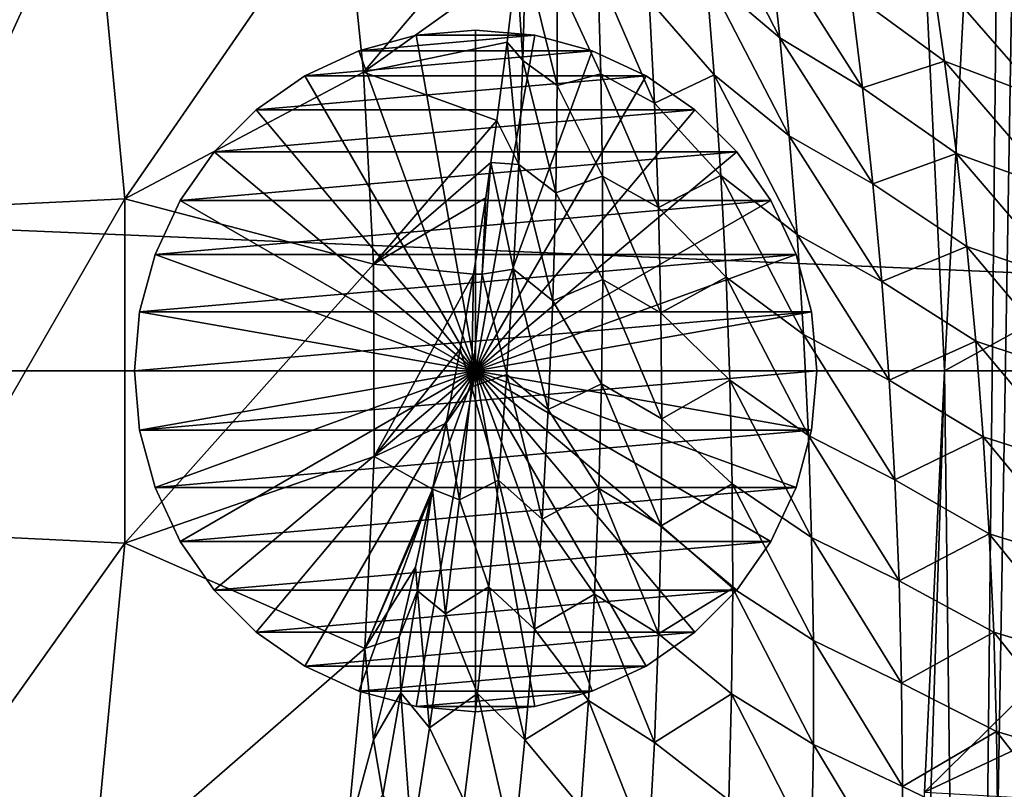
# Model space of a CAD drawing. Header units: metres. Extents: x -82 to 82, y -313 to 40.
# Tile 342 of 405: x 20.58 to 26.35, y -2.45 to 2.06. Entities that reach past the tile are written whole.
import ezdxf

# ---------------------------------------------------------------- set-up
doc = ezdxf.new("R2010")
doc.units = ezdxf.units.M
doc.layers.add('solid_505278_SW0001_CCC', color=7, linetype='CONTINUOUS')

msp = doc.modelspace()

# ---------------------------------------------------------------- linework, layer by layer
at = {"layer": 'solid_505278_SW0001_CCC'}
for points in [[(24.394852, 11.828752, 22.155525), (24.395313, 11.838113, 22.609262), (46.085339, -6.391057, 41.571404)], [(24.395313, 11.838113, 22.609262), (24.414707, 11.819185, 23.116474), (46.085339, -6.391057, 41.571404)], [(24.410315, 11.79554, 21.744139), (24.394852, 11.828752, 22.155525), (46.085339, -6.391057, 41.571404)], [(24.410315, 11.79554, 21.744139), (46.085339, -6.391057, 41.571404), (46.701576, -7.144948, 40.205154)], [(24.439697, 11.741335, 21.366631), (24.410315, 11.79554, 21.744139), (46.701576, -7.144948, 40.205154)], [(24.414707, 11.819185, 23.116474), (24.457344, 11.765347, 23.691967), (46.085339, -6.391057, 41.571404)], [(24.481678, 11.667856, 21.016287), (24.439697, 11.741335, 21.366631), (46.701576, -7.144948, 40.205154)], [(24.457344, 11.765347, 23.691967), (45.347614, -5.772033, 42.946751), (46.085339, -6.391057, 41.571404)], [(24.457344, 11.765347, 23.691967), (24.52927, 11.666902, 24.35533), (45.347614, -5.772033, 42.946751)], [(24.535494, 11.575875, 20.687429), (24.481678, 11.667856, 21.016287), (46.701576, -7.144948, 40.205154)], [(24.52927, 11.666902, 24.35533), (24.578323, 11.597232, 24.726034), (45.347614, -5.772033, 42.946751)], [(24.60091, 11.465295, 20.375366), (24.535494, 11.575875, 20.687429), (46.701576, -7.144948, 40.205154)], [(24.578323, 11.597232, 24.726034), (24.637506, 11.511533, 25.12558), (45.347614, -5.772033, 42.946751)], [(24.637506, 11.511533, 25.12558), (24.707153, 11.408542, 25.554943), (45.347614, -5.772033, 42.946751)], [(24.67816, 11.335218, 20.0762), (24.60091, 11.465295, 20.375366), (46.701576, -7.144948, 40.205154)], [(24.707153, 11.408542, 25.554943), (24.788658, 11.285902, 26.016899), (45.347614, -5.772033, 42.946751)], [(24.767889, 11.183995, 19.78668), (24.67816, 11.335218, 20.0762), (46.701576, -7.144948, 40.205154)], [(24.788658, 11.285902, 26.016899), (44.498169, -5.296072, 44.312996), (45.347614, -5.772033, 42.946751)], [(24.788658, 11.285902, 26.016899), (24.882256, 11.142185, 26.5126), (44.498169, -5.296072, 44.312996)], [(24.767889, 11.183995, 19.78668), (46.701576, -7.144948, 40.205154), (47.189945, -8.025766, 38.862278)], [(24.871145, 11.009154, 19.503977), (24.767889, 11.183995, 19.78668), (47.189945, -8.025766, 38.862278)], [(24.882256, 11.142185, 26.5126), (24.988798, 10.975226, 27.044302), (44.498169, -5.296072, 44.312996)], [(24.989439, 10.807234, 19.225573), (24.871145, 11.009154, 19.503977), (47.189945, -8.025766, 38.862278)], [(24.988798, 10.975226, 27.044302), (25.108957, 10.782746, 27.61462), (44.498169, -5.296072, 44.312996)], [(25.124756, 10.573668, 18.949318), (24.989439, 10.807234, 19.225573), (47.189945, -8.025766, 38.862278)], [(25.108957, 10.782746, 27.61462), (25.242779, 10.562989, 28.224642), (44.498169, -5.296072, 44.312996)], [(25.279581, 10.30255, 18.673386), (25.124756, 10.573668, 18.949318), (47.189945, -8.025766, 38.862278)], [(25.242779, 10.562989, 28.224642), (25.391151, 10.312742, 28.87858), (44.498169, -5.296072, 44.312996)], [(25.279581, 10.30255, 18.673386), (47.189945, -8.025766, 38.862278), (47.544315, -9.022715, 37.559395)], [(25.456774, 9.98657, 18.396349), (25.279581, 10.30255, 18.673386), (47.544315, -9.022715, 37.559395)], [(25.391151, 10.312742, 28.87858), (43.545929, -4.968073, 45.655872), (44.498169, -5.296072, 44.312996)], [(25.391151, 10.312742, 28.87858), (25.553905, 10.029705, 29.578196), (43.545929, -4.968073, 45.655872)], [(25.553905, 10.029705, 29.578196), (25.670599, 9.821074, 30.071865), (43.545929, -4.968073, 45.655872)], [(25.659595, 9.616619, 18.117189), (25.456774, 9.98657, 18.396349), (47.544315, -9.022715, 37.559395)], [(25.670599, 9.821074, 30.071865), (25.793667, 9.595549, 30.587959), (43.545929, -4.968073, 45.655872)], [(25.891617, 9.181572, 17.835571), (25.659595, 9.616619, 18.117189), (47.544315, -9.022715, 37.559395)], [(25.793667, 9.595549, 30.587959), (25.923344, 9.351282, 31.129276), (43.545929, -4.968073, 45.655872)], [(25.923344, 9.351282, 31.129276), (26.059132, 9.088165, 31.694067), (43.545929, -4.968073, 45.655872)], [(26.15575, 8.669367, 17.552582), (25.891617, 9.181572, 17.835571), (47.544315, -9.022715, 37.559395)], [(26.059132, 9.088165, 31.694067), (42.50259, -4.792206, 46.958755), (43.545929, -4.968073, 45.655872)], [(26.059132, 9.088165, 31.694067), (26.201523, 8.802954, 32.287937), (42.50259, -4.792206, 46.958755)], [(26.201523, 8.802954, 32.287937), (26.351597, 8.491707, 32.916363), (42.50259, -4.792206, 46.958755)], [(26.15575, 8.669367, 17.552582), (47.544315, -9.022715, 37.559395), (47.760555, -10.123828, 36.312004)], [(26.300962, 8.379543, 17.411055), (26.15575, 8.669367, 17.552582), (47.760555, -10.123828, 36.312004)], [(26.454424, 8.065916, 17.269989), (26.300962, 8.379543, 17.411055), (47.760555, -10.123828, 36.312004)], [(25.882271, 2.471432, 15), (26.348351, 6.695788, 15), (26, 0, 15)], [(26, 0, 15), (26.348351, 6.695788, 15), (26.152407, -12.157122, 15)], [(26.348351, 6.695788, 15), (26.464577, 6.434959, 15), (26.152407, -12.157122, 15)], [(26.464577, 6.434959, 15), (26.675501, -11.419466, 15), (26.152407, -12.157122, 15)], [(-39.855892, 3.392345, -279.5), (40, 0, -279.5), (-40, 0, -279.5)], [(-39.855892, 3.392345, -279.5), (39.855892, 3.392345, -279.5), (40, 0, -279.5)], [(19.879417, 2.858229, 69.836754), (20.061092, 0.955628, 69.836754), (21.001534, 3.019565, 61.983105)], [(20.061092, 0.955628, 69.836754), (21.193464, 1.009569, 61.983105), (21.001534, 3.019565, 61.983105)], [(21.001534, 3.019565, 61.983105), (21.193464, 1.009569, 61.983105), (22.47714, 2.87431, 54.188477)], [(24.546539, 2.902816, 45.554241), (25.03458, 1.953824, 45.761528), (24.972376, 2.52129, 45.225109)], [(24.546539, 2.902816, 45.554241), (24.601818, 2.323139, 46.082756), (25.03458, 1.953824, 45.761528)], [(21.193464, 1.009569, 61.983105), (22.592321, 1.752294, 54.188477), (22.47714, 2.87431, 54.188477)], [(23.536268, 2.865734, 48.694134), (22.47714, 2.87431, 54.188477), (22.592321, 1.752294, 54.188477)], [(23.489443, 2.395382, 49.249172), (23.536268, 2.865734, 48.694134), (22.592321, 1.752294, 54.188477)], [(25.882271, 2.471432, -257.5), (28.362389, 1.303031, -257.5), (28.272367, 2.606963, -257.5)], [(24.972376, 2.52129, 45.225109), (25.519169, 1.662174, 45.443741), (25.45092, 2.220478, 44.894173)], [(24.972376, 2.52129, 45.225109), (25.03458, 1.953824, 45.761528), (25.519169, 1.662174, 45.443741)], [(23.543043, 2.428062, 48.950661), (23.489443, 2.395382, 49.249172), (23.527714, 1.821554, 49.395229)], [(23.543043, 2.428062, 48.950661), (23.527714, 1.821554, 49.395229), (23.728075, 1.674225, 48.761421)], [(23.543043, 2.428062, 48.950661), (23.728075, 1.674225, 48.761421), (23.727764, 2.299094, 48.286346)], [(25.882271, 2.471432, -257.5), (26, 0, -257.5), (28.362389, 1.303031, -257.5)], [(26, 0, 15), (26, 0, -257.5), (25.882271, 2.471432, -257.5)], [(25.882271, 2.471432, 15), (26, 0, 15), (25.882271, 2.471432, -257.5)], [(23.435762, 1.930188, 49.780655), (23.489443, 2.395382, 49.249172), (22.592321, 1.752294, 54.188477)], [(23.527714, 1.821554, 49.395229), (23.489443, 2.395382, 49.249172), (23.435762, 1.930188, 49.780655)], [(23.727764, 2.299094, 48.286346), (23.984184, 1.743917, 47.981018), (23.966549, 2.341036, 47.50362)], [(23.966549, 2.341036, 47.50362), (24.299492, 1.571377, 47.416149), (24.267738, 2.17818, 46.910267)], [(23.966549, 2.341036, 47.50362), (23.984184, 1.743917, 47.981018), (24.299492, 1.571377, 47.416149)], [(24.267738, 2.17818, 46.910267), (24.64929, 1.737728, 46.601349), (24.601818, 2.323139, 46.082756)], [(24.601818, 2.323139, 46.082756), (25.088879, 1.380146, 46.288284), (25.03458, 1.953824, 45.761528)], [(24.601818, 2.323139, 46.082756), (24.64929, 1.737728, 46.601349), (25.088879, 1.380146, 46.288284)], [(25.45092, 2.220478, 44.894173), (25.999855, 1.817004, 44.756111), (25.923256, 2.349947, 44.197357)], [(25.923256, 2.349947, 44.197357), (26.57329, 1.600973, 44.524826), (26.494602, 2.124705, 43.951496)], [(25.923256, 2.349947, 44.197357), (25.999855, 1.817004, 44.756111), (26.57329, 1.600973, 44.524826)], [(23.727764, 2.299094, 48.286346), (23.728075, 1.674225, 48.761421), (23.984184, 1.743917, 47.981018)], [(25.45092, 2.220478, 44.894173), (25.519169, 1.662174, 45.443741), (25.999855, 1.817004, 44.756111)], [(24.267738, 2.17818, 46.910267), (24.299492, 1.571377, 47.416149), (24.64929, 1.737728, 46.601349)], [(22.565952, 1.879383, 18), (22.902681, 1.969612, 18), (23.25, 0, 19.063419)], [(22.565964, 1.879385, 15), (22.902681, 1.969612, 18), (22.565952, 1.879383, 18)], [(22.565964, 1.879385, 15), (22.902719, 1.969617, 15), (22.902681, 1.969612, 18)], [(22.565964, 1.879385, 15), (23.934036, 1.879385, 15), (23.597281, 1.969617, 15)], [(22.565964, 1.879385, 15), (23.597281, 1.969617, 15), (22.902719, 1.969617, 15)], [(22.902681, 1.969612, 18), (23.25, 2, 18), (23.25, 0, 19.063419)], [(23.25, 2, 15), (23.25, 2, 18), (22.902681, 1.969612, 18)], [(22.902719, 1.969617, 15), (23.25, 2, 15), (22.902681, 1.969612, 18)], [(22.902719, 1.969617, 15), (23.597281, 1.969617, 15), (23.25, 2, 15)], [(23.25, 2, 18), (23.597319, 1.969612, 18), (23.25, 0, 19.063419)], [(23.597281, 1.969617, 15), (23.597319, 1.969612, 18), (23.25, 2, 18)], [(23.25, 2, 15), (23.597281, 1.969617, 15), (23.25, 2, 18)], [(23.597319, 1.969612, 18), (23.934048, 1.879383, 18), (23.25, 0, 19.063419)], [(23.597281, 1.969617, 15), (23.934036, 1.879385, 15), (23.597319, 1.969612, 18)], [(23.934036, 1.879385, 15), (23.934048, 1.879383, 18), (23.597319, 1.969612, 18)], [(23.375629, 1.470235, 50.288662), (23.435762, 1.930188, 49.780655), (22.592321, 1.752294, 54.188477)], [(23.504602, 1.211183, 49.828232), (23.435762, 1.930188, 49.780655), (23.375629, 1.470235, 50.288662)], [(23.527714, 1.821554, 49.395229), (23.435762, 1.930188, 49.780655), (23.504602, 1.211183, 49.828232)], [(25.03458, 1.953824, 45.761528), (25.579351, 1.097053, 45.983856), (25.519169, 1.662174, 45.443741)], [(25.03458, 1.953824, 45.761528), (25.088879, 1.380146, 46.288284), (25.579351, 1.097053, 45.983856)], [(22.24999, 1.732044, 15), (22.565964, 1.879385, 15), (22.250015, 1.73206, 18)], [(22.24999, 1.732044, 15), (24.25001, 1.732044, 15), (23.934036, 1.879385, 15)], [(22.24999, 1.732044, 15), (23.934036, 1.879385, 15), (22.565964, 1.879385, 15)], [(22.565964, 1.879385, 15), (22.565952, 1.879383, 18), (22.250015, 1.73206, 18)], [(22.250015, 1.73206, 18), (22.565952, 1.879383, 18), (23.25, 0, 19.063419)], [(23.934048, 1.879383, 18), (24.249985, 1.73206, 18), (23.25, 0, 19.063419)], [(23.934036, 1.879385, 15), (24.25001, 1.732044, 15), (23.934048, 1.879383, 18)], [(24.25001, 1.732044, 15), (24.249985, 1.73206, 18), (23.934048, 1.879383, 18)], [(23.527714, 1.821554, 49.395229), (23.504602, 1.211183, 49.828232), (23.719887, 1.044838, 49.224152)], [(23.527714, 1.821554, 49.395229), (23.719887, 1.044838, 49.224152), (23.728075, 1.674225, 48.761421)], [(25.519169, 1.662174, 45.443741), (26.068773, 1.27695, 45.306446), (25.999855, 1.817004, 44.756111)], [(25.999855, 1.817004, 44.756111), (26.644163, 1.069471, 45.089981), (26.57329, 1.600973, 44.524826)], [(25.999855, 1.817004, 44.756111), (26.068773, 1.27695, 45.306446), (26.644163, 1.069471, 45.089981)], [(21.193464, 1.009569, 61.983105), (22.651527, 0.625928, 54.188477), (22.592321, 1.752294, 54.188477)], [(21.964415, 1.532081, 15), (22.24999, 1.732044, 15), (21.964437, 1.532099, 18)], [(21.964415, 1.532081, 15), (24.535585, 1.532081, 15), (24.25001, 1.732044, 15)], [(21.964415, 1.532081, 15), (24.25001, 1.732044, 15), (22.24999, 1.732044, 15)], [(21.964437, 1.532099, 18), (22.250015, 1.73206, 18), (23.25, 0, 19.063419)], [(22.24999, 1.732044, 15), (22.250015, 1.73206, 18), (21.964437, 1.532099, 18)], [(23.375629, 1.470235, 50.288662), (22.592321, 1.752294, 54.188477), (22.651527, 0.625928, 54.188477)], [(24.249985, 1.73206, 18), (24.535563, 1.532099, 18), (23.25, 0, 19.063419)], [(23.728075, 1.674225, 48.761421), (23.993893, 1.142145, 48.447269), (23.984184, 1.743917, 47.981018)], [(23.984184, 1.743917, 47.981018), (24.322739, 0.959162, 47.910469), (24.299492, 1.571377, 47.416149)], [(23.984184, 1.743917, 47.981018), (23.993893, 1.142145, 48.447269), (24.322739, 0.959162, 47.910469)], [(24.25001, 1.732044, 15), (24.535563, 1.532099, 18), (24.249985, 1.73206, 18)], [(24.25001, 1.732044, 15), (24.535585, 1.532081, 15), (24.535563, 1.532099, 18)], [(24.299492, 1.571377, 47.416149), (24.688614, 1.146554, 47.109409), (24.64929, 1.737728, 46.601349)], [(24.64929, 1.737728, 46.601349), (25.134947, 0.800214, 46.80476), (25.088879, 1.380146, 46.288284)], [(24.64929, 1.737728, 46.601349), (24.688614, 1.146554, 47.109409), (25.134947, 0.800214, 46.80476)], [(23.728075, 1.674225, 48.761421), (23.719887, 1.044838, 49.224152), (23.993893, 1.142145, 48.447269)], [(25.519169, 1.662174, 45.443741), (25.579351, 1.097053, 45.983856), (26.068773, 1.27695, 45.306446)], [(24.299492, 1.571377, 47.416149), (24.322739, 0.959162, 47.910469), (24.688614, 1.146554, 47.109409)], [(21.717901, 1.285563, 18), (21.964437, 1.532099, 18), (23.25, 0, 19.063419)], [(21.964415, 1.532081, 15), (21.964437, 1.532099, 18), (21.717901, 1.285563, 18)], [(21.717918, 1.285585, 15), (21.964415, 1.532081, 15), (21.717901, 1.285563, 18)], [(21.717918, 1.285585, 15), (24.782082, 1.285585, 15), (24.535585, 1.532081, 15)], [(21.717918, 1.285585, 15), (24.535585, 1.532081, 15), (21.964415, 1.532081, 15)], [(24.535563, 1.532099, 18), (24.782099, 1.285563, 18), (23.25, 0, 19.063419)], [(24.782082, 1.285585, 15), (24.782099, 1.285563, 18), (24.535563, 1.532099, 18)], [(24.535585, 1.532081, 15), (24.782082, 1.285585, 15), (24.535563, 1.532099, 18)], [(23.340378, 1.223313, 50.554737), (23.375629, 1.470235, 50.288662), (22.651527, 0.625928, 54.188477)], [(23.504602, 1.211183, 49.828232), (23.375629, 1.470235, 50.288662), (23.340378, 1.223313, 50.554737)], [(25.088879, 1.380146, 46.288284), (25.631149, 0.525054, 46.513885), (25.579351, 1.097053, 45.983856)], [(25.088879, 1.380146, 46.288284), (25.134947, 0.800214, 46.80476), (25.631149, 0.525054, 46.513885)], [(21.517941, 0.999984, 18), (21.717901, 1.285563, 18), (23.25, 0, 19.063419)], [(21.517956, 1.00001, 15), (21.717901, 1.285563, 18), (21.517941, 0.999984, 18)], [(21.517956, 1.00001, 15), (21.717918, 1.285585, 15), (21.717901, 1.285563, 18)], [(21.517956, 1.00001, 15), (24.982044, 1.00001, 15), (24.782082, 1.285585, 15)], [(21.517956, 1.00001, 15), (24.782082, 1.285585, 15), (21.717918, 1.285585, 15)], [(24.782099, 1.285563, 18), (24.982059, 0.999984, 18), (23.25, 0, 19.063419)], [(24.782082, 1.285585, 15), (24.982044, 1.00001, 15), (24.782099, 1.285563, 18)], [(24.982044, 1.00001, 15), (24.982059, 0.999984, 18), (24.782099, 1.285563, 18)], [(25.579351, 1.097053, 45.983856), (26.12973, 0.729696, 45.847771), (26.068773, 1.27695, 45.306446)], [(26, 0, -257.5), (28.392305, 0, -257.5), (28.362389, 1.303031, -257.5)], [(26.068773, 1.27695, 45.306446), (26.706951, 0.530091, 45.646362), (26.644163, 1.069471, 45.089981)], [(26.068773, 1.27695, 45.306446), (26.12973, 0.729696, 45.847771), (26.706951, 0.530091, 45.646362)], [(23.309299, 1.016452, 50.773823), (23.340378, 1.223313, 50.554737), (22.651527, 0.625928, 54.188477)], [(23.288412, 0.567885, 50.984848), (23.340378, 1.223313, 50.554737), (23.309299, 1.016452, 50.773823)], [(23.288412, 0.567885, 50.984848), (23.473377, 0.597057, 50.248955), (23.340378, 1.223313, 50.554737)], [(23.504602, 1.211183, 49.828232), (23.340378, 1.223313, 50.554737), (23.473377, 0.597057, 50.248955)], [(23.504602, 1.211183, 49.828232), (23.473377, 0.597057, 50.248955), (23.702831, 0.411038, 49.673729)], [(23.504602, 1.211183, 49.828232), (23.702831, 0.411038, 49.673729), (23.719887, 1.044838, 49.224152)], [(23.719887, 1.044838, 49.224152), (23.995329, 0.53578, 48.901688), (23.993893, 1.142145, 48.447269)], [(23.993893, 1.142145, 48.447269), (24.337118, 0.341579, 48.392464), (24.322739, 0.959162, 47.910469)], [(23.993893, 1.142145, 48.447269), (23.995329, 0.53578, 48.901688), (24.337118, 0.341579, 48.392464)], [(24.322739, 0.959162, 47.910469), (24.71946, 0.549611, 47.606247), (24.688614, 1.146554, 47.109409)], [(24.688614, 1.146554, 47.109409), (25.172464, 0.214007, 47.310253), (25.134947, 0.800214, 46.80476)], [(24.688614, 1.146554, 47.109409), (24.71946, 0.549611, 47.606247), (25.172464, 0.214007, 47.310253)], [(25.579351, 1.097053, 45.983856), (25.631149, 0.525054, 46.513885), (26.12973, 0.729696, 45.847771)], [(23.719887, 1.044838, 49.224152), (23.702831, 0.411038, 49.673729), (23.995329, 0.53578, 48.901688)], [(20.061092, -0.955628, 69.836754), (21.193464, -1.009569, 61.983105), (21.193464, 1.009569, 61.983105)], [(20.061092, 0.955628, 69.836754), (20.061092, -0.955628, 69.836754), (21.193464, 1.009569, 61.983105)], [(21.193464, 1.009569, 61.983105), (21.193464, -1.009569, 61.983105), (22.651527, 0.625928, 54.188477)], [(21.370615, 0.684036, 15), (21.517956, 1.00001, 15), (21.370617, 0.684047, 18)], [(21.370615, 0.684036, 15), (25.129385, 0.684036, 15), (24.982044, 1.00001, 15)], [(21.370615, 0.684036, 15), (24.982044, 1.00001, 15), (21.517956, 1.00001, 15)], [(21.517956, 1.00001, 15), (21.517941, 0.999984, 18), (21.370617, 0.684047, 18)], [(21.370617, 0.684047, 18), (21.517941, 0.999984, 18), (23.25, 0, 19.063419)], [(23.237194, 0.56886, 51.236286), (23.309299, 1.016452, 50.773823), (22.651527, 0.625928, 54.188477)], [(23.288412, 0.567885, 50.984848), (23.309299, 1.016452, 50.773823), (23.237194, 0.56886, 51.236286)], [(24.982059, 0.999984, 18), (25.129383, 0.684047, 18), (23.25, 0, 19.063419)], [(24.982044, 1.00001, 15), (25.129385, 0.684036, 15), (24.982059, 0.999984, 18)], [(25.129385, 0.684036, 15), (25.129383, 0.684047, 18), (24.982059, 0.999984, 18)], [(24.322739, 0.959162, 47.910469), (24.337118, 0.341579, 48.392464), (24.71946, 0.549611, 47.606247)], [(25.134947, 0.800214, 46.80476), (25.674252, -0.053863, 47.033104), (25.631149, 0.525054, 46.513885)], [(25.134947, 0.800214, 46.80476), (25.172464, 0.214007, 47.310253), (25.674252, -0.053863, 47.033104)], [(25.631149, 0.525054, 46.513885), (26.182438, 0.17517, 46.379475), (26.12973, 0.729696, 45.847771)], [(26.12973, 0.729696, 45.847771), (26.76137, -0.01726, 46.193348), (26.706951, 0.530091, 45.646362)], [(26.12973, 0.729696, 45.847771), (26.182438, 0.17517, 46.379475), (26.76137, -0.01726, 46.193348)], [(21.280382, 0.347281, 15), (21.370615, 0.684036, 15), (21.280388, 0.347319, 18)], [(21.280382, 0.347281, 15), (25.219618, 0.347281, 15), (25.129385, 0.684036, 15)], [(21.280382, 0.347281, 15), (25.129385, 0.684036, 15), (21.370615, 0.684036, 15)], [(21.280388, 0.347319, 18), (21.370617, 0.684047, 18), (23.25, 0, 19.063419)], [(21.370615, 0.684036, 15), (21.370617, 0.684047, 18), (21.280388, 0.347319, 18)], [(25.129383, 0.684047, 18), (25.219612, 0.347319, 18), (23.25, 0, 19.063419)], [(25.129385, 0.684036, 15), (25.219612, 0.347319, 18), (25.129383, 0.684047, 18)], [(25.129385, 0.684036, 15), (25.219618, 0.347281, 15), (25.219612, 0.347319, 18)], [(21.193464, -1.009569, 61.983105), (22.654613, -0.501999, 54.188477), (22.651527, 0.625928, 54.188477)], [(23.237194, 0.56886, 51.236286), (22.651527, 0.625928, 54.188477), (22.654613, -0.501999, 54.188477)], [(23.288412, 0.567885, 50.984848), (23.433695, -0.020668, 50.656647), (23.473377, 0.597057, 50.248955)], [(23.473377, 0.597057, 50.248955), (23.433695, -0.020668, 50.656647), (23.676529, -0.227015, 50.109291)], [(23.473377, 0.597057, 50.248955), (23.676529, -0.227015, 50.109291), (23.702831, 0.411038, 49.673729)], [(23.159575, 0.128059, 51.676914), (23.237194, 0.56886, 51.236286), (22.654613, -0.501999, 54.188477)], [(23.226646, -0.092874, 51.401714), (23.237194, 0.56886, 51.236286), (23.159575, 0.128059, 51.676914)], [(23.288412, 0.567885, 50.984848), (23.237194, 0.56886, 51.236286), (23.226646, -0.092874, 51.401714)], [(23.288412, 0.567885, 50.984848), (23.226646, -0.092874, 51.401714), (23.433695, -0.020668, 50.656647)], [(23.702831, 0.411038, 49.673729), (23.988169, -0.075075, 49.343494), (23.995329, 0.53578, 48.901688)], [(23.995329, 0.53578, 48.901688), (23.988169, -0.075075, 49.343494), (24.342276, -0.281286, 48.861286)], [(23.995329, 0.53578, 48.901688), (24.342276, -0.281286, 48.861286), (24.337118, 0.341579, 48.392464)], [(24.337118, 0.341579, 48.392464), (24.741486, -0.053069, 48.091099), (24.71946, 0.549611, 47.606247)], [(24.71946, 0.549611, 47.606247), (25.201105, -0.37846, 47.803993), (25.172464, 0.214007, 47.310253)], [(24.71946, 0.549611, 47.606247), (24.741486, -0.053069, 48.091099), (25.201105, -0.37846, 47.803993)], [(25.631149, 0.525054, 46.513885), (25.674252, -0.053863, 47.033104), (26.182438, 0.17517, 46.379475)], [(23.702831, 0.411038, 49.673729), (23.676529, -0.227015, 50.109291), (23.988169, -0.075075, 49.343494)], [(21.25, 0, 18), (21.280388, 0.347319, 18), (23.25, 0, 19.063419)], [(21.280382, 0.347281, 15), (21.280388, 0.347319, 18), (21.25, 0, 18)], [(21.25, 0, 15), (21.280382, 0.347281, 15), (21.25, 0, 18)], [(21.25, 0, 15), (25.25, 0, 15), (25.219618, 0.347281, 15)], [(21.25, 0, 15), (25.219618, 0.347281, 15), (21.280382, 0.347281, 15)], [(25.219612, 0.347319, 18), (25.25, 0, 18), (23.25, 0, 19.063419)], [(25.25, 0, 15), (25.25, 0, 18), (25.219612, 0.347319, 18)], [(25.219618, 0.347281, 15), (25.25, 0, 15), (25.219612, 0.347319, 18)], [(24.337118, 0.341579, 48.392464), (24.342276, -0.281286, 48.861286), (24.741486, -0.053069, 48.091099)], [(25.172464, 0.214007, 47.310253), (25.70834, -0.639709, 47.540737), (25.674252, -0.053863, 47.033104)], [(25.172464, 0.214007, 47.310253), (25.201105, -0.37846, 47.803993), (25.70834, -0.639709, 47.540737)], [(25.674252, -0.053863, 47.033104), (26.226603, -0.386684, 46.900845), (26.182438, 0.17517, 46.379475)], [(26.182438, 0.17517, 46.379475), (26.807135, -0.572663, 46.730225), (26.76137, -0.01726, 46.193348)], [(26.182438, 0.17517, 46.379475), (26.226603, -0.386684, 46.900845), (26.807135, -0.572663, 46.730225)], [(23.076866, -0.305892, 52.095863), (23.159575, 0.128059, 51.676914), (22.654613, -0.501999, 54.188477)], [(23.226646, -0.092874, 51.401714), (23.159575, 0.128059, 51.676914), (23.076866, -0.305892, 52.095863)], [(21.280388, -0.347319, 18), (21.25, 0, 18), (23.25, 0, 19.063419)], [(21.280388, -0.347319, 18), (21.25, 0, 15), (21.25, 0, 18)], [(21.280382, -0.347281, 15), (25.25, 0, 15), (21.25, 0, 15)], [(21.280382, -0.347281, 15), (21.25, 0, 15), (21.280388, -0.347319, 18)], [(25.219618, -0.347281, 15), (25.25, 0, 15), (21.280382, -0.347281, 15)], [(21.370617, -0.684047, 18), (21.280388, -0.347319, 18), (23.25, 0, 19.063419)], [(21.517941, -0.999984, 18), (21.370617, -0.684047, 18), (23.25, 0, 19.063419)], [(21.717901, -1.285563, 18), (21.517941, -0.999984, 18), (23.25, 0, 19.063419)], [(21.964437, -1.532099, 18), (21.717901, -1.285563, 18), (23.25, 0, 19.063419)], [(22.250015, -1.73206, 18), (21.964437, -1.532099, 18), (23.25, 0, 19.063419)], [(22.565952, -1.879383, 18), (22.250015, -1.73206, 18), (23.25, 0, 19.063419)], [(22.902681, -1.969612, 18), (22.565952, -1.879383, 18), (23.25, 0, 19.063419)], [(23.25, -2, 18), (22.902681, -1.969612, 18), (23.25, 0, 19.063419)], [(25.219612, -0.347319, 18), (23.25, 0, 19.063419), (25.25, 0, 18)], [(23.597319, -1.969612, 18), (23.25, -2, 18), (23.25, 0, 19.063419)], [(23.934048, -1.879383, 18), (23.597319, -1.969612, 18), (23.25, 0, 19.063419)], [(24.249985, -1.73206, 18), (23.934048, -1.879383, 18), (23.25, 0, 19.063419)], [(24.535563, -1.532099, 18), (24.249985, -1.73206, 18), (23.25, 0, 19.063419)], [(24.782099, -1.285563, 18), (24.535563, -1.532099, 18), (23.25, 0, 19.063419)], [(24.982059, -0.999984, 18), (24.782099, -1.285563, 18), (23.25, 0, 19.063419)], [(25.129383, -0.684047, 18), (24.982059, -0.999984, 18), (23.25, 0, 19.063419)], [(25.219612, -0.347319, 18), (25.129383, -0.684047, 18), (23.25, 0, 19.063419)], [(25.219618, -0.347281, 15), (25.219612, -0.347319, 18), (25.25, 0, 18)], [(25.219618, -0.347281, 15), (25.25, 0, 18), (25.25, 0, 15)], [(26, 0, 15), (26.152407, -12.157122, 15), (25.582354, -12.875551, 15)], [(25.882271, -2.471432, 15), (26, 0, 15), (25.582354, -12.875551, 15)], [(25.882271, -2.471432, -257.5), (28.362389, -1.303037, -257.5), (28.392305, 0, -257.5)], [(25.882271, -2.471432, -257.5), (28.392305, 0, -257.5), (26, 0, -257.5)], [(25.882271, -2.471432, 15), (25.882271, -2.471432, -257.5), (26, 0, -257.5)], [(25.882271, -2.471432, 15), (26, 0, -257.5), (26, 0, 15)], [(39.855892, -3.392345, -279.5), (-39.855892, -3.392345, -279.5), (-40, 0, -279.5)], [(40, 0, -279.5), (39.855892, -3.392345, -279.5), (-40, 0, -279.5)], [(23.226646, -0.092874, 51.401714), (23.385227, -0.641781, 51.050461), (23.433695, -0.020668, 50.656647)], [(23.433695, -0.020668, 50.656647), (23.385227, -0.641781, 51.050461), (23.640615, -0.869096, 50.529865)], [(23.433695, -0.020668, 50.656647), (23.640615, -0.869096, 50.529865), (23.676529, -0.227015, 50.109291)], [(24.342276, -0.281286, 48.861286), (24.754356, -0.661413, 48.563118), (24.741486, -0.053069, 48.091099)], [(24.741486, -0.053069, 48.091099), (25.220547, -0.977137, 48.28513), (25.201105, -0.37846, 47.803993)], [(24.741486, -0.053069, 48.091099), (24.754356, -0.661413, 48.563118), (25.220547, -0.977137, 48.28513)], [(25.674252, -0.053863, 47.033104), (25.70834, -0.639709, 47.540737), (26.226603, -0.386684, 46.900845)], [(23.226646, -0.092874, 51.401714), (23.076866, -0.305892, 52.095863), (23.154917, -0.757051, 51.802555)], [(23.226646, -0.092874, 51.401714), (23.154917, -0.757051, 51.802555), (23.385227, -0.641781, 51.050461)], [(23.676529, -0.227015, 50.109291), (23.972067, -0.690267, 49.771854), (23.988169, -0.075075, 49.343494)], [(23.988169, -0.075075, 49.343494), (23.972067, -0.690267, 49.771854), (24.337843, -0.909289, 49.315998)], [(23.988169, -0.075075, 49.343494), (24.337843, -0.909289, 49.315998), (24.342276, -0.281286, 48.861286)], [(23.676529, -0.227015, 50.109291), (23.640615, -0.869096, 50.529865), (23.972067, -0.690267, 49.771854)], [(24.342276, -0.281286, 48.861286), (24.337843, -0.909289, 49.315998), (24.754356, -0.661413, 48.563118)], [(22.997692, -0.69311, 52.457806), (23.076866, -0.305892, 52.095863), (22.654613, -0.501999, 54.188477)], [(23.154917, -0.757051, 51.802555), (23.076866, -0.305892, 52.095863), (22.997692, -0.69311, 52.457806)], [(21.370615, -0.684036, 15), (21.280382, -0.347281, 15), (21.280388, -0.347319, 18)], [(25.219618, -0.347281, 15), (21.280382, -0.347281, 15), (21.370615, -0.684036, 15)], [(21.370615, -0.684036, 15), (21.280388, -0.347319, 18), (21.370617, -0.684047, 18)], [(25.219618, -0.347281, 15), (21.370615, -0.684036, 15), (25.129385, -0.684036, 15)], [(25.129385, -0.684036, 15), (25.129383, -0.684047, 18), (25.219612, -0.347319, 18)], [(25.219618, -0.347281, 15), (25.129385, -0.684036, 15), (25.219612, -0.347319, 18)], [(25.201105, -0.37846, 47.803993), (25.733091, -1.232458, 48.035915), (25.70834, -0.639709, 47.540737)], [(25.201105, -0.37846, 47.803993), (25.220547, -0.977137, 48.28513), (25.733091, -1.232458, 48.035915)], [(25.70834, -0.639709, 47.540737), (26.26193, -0.955896, 47.411129), (26.226603, -0.386684, 46.900845)], [(26.226603, -0.386684, 46.900845), (26.84395, -1.136177, 47.256222), (26.807135, -0.572663, 46.730225)], [(26.226603, -0.386684, 46.900845), (26.26193, -0.955896, 47.411129), (26.84395, -1.136177, 47.256222)], [(21.193464, -1.009569, 61.983105), (22.601566, -1.628695, 54.188484), (22.654613, -0.501999, 54.188477)], [(22.997692, -0.69311, 52.457806), (22.654613, -0.501999, 54.188477), (22.601566, -1.628695, 54.188484)], [(21.370615, -0.684036, 15), (21.370617, -0.684047, 18), (21.517941, -0.999984, 18)], [(21.517956, -1.00001, 15), (21.370615, -0.684036, 15), (21.517941, -0.999984, 18)], [(25.129385, -0.684036, 15), (21.370615, -0.684036, 15), (21.517956, -1.00001, 15)], [(25.129385, -0.684036, 15), (21.517956, -1.00001, 15), (24.982044, -1.00001, 15)], [(23.154917, -0.757051, 51.802555), (23.327637, -1.266003, 51.429485), (23.385227, -0.641781, 51.050461)], [(23.385227, -0.641781, 51.050461), (23.327637, -1.266003, 51.429485), (23.594715, -1.514903, 50.93441)], [(23.385227, -0.641781, 51.050461), (23.594715, -1.514903, 50.93441), (23.640615, -0.869096, 50.529865)], [(23.640615, -0.869096, 50.529865), (23.946699, -1.30958, 50.185825), (23.972067, -0.690267, 49.771854)], [(23.972067, -0.690267, 49.771854), (23.946699, -1.30958, 50.185825), (24.323467, -1.542221, 49.755573)], [(23.972067, -0.690267, 49.771854), (24.323467, -1.542221, 49.755573), (24.337843, -0.909289, 49.315998)], [(24.337843, -0.909289, 49.315998), (24.757729, -1.275297, 49.021381), (24.754356, -0.661413, 48.563118)], [(24.754356, -0.661413, 48.563118), (25.230453, -1.581922, 48.752728), (25.220547, -0.977137, 48.28513)], [(24.754356, -0.661413, 48.563118), (24.757729, -1.275297, 49.021381), (25.230453, -1.581922, 48.752728)], [(25.129385, -0.684036, 15), (24.982044, -1.00001, 15), (25.129383, -0.684047, 18)], [(24.982044, -1.00001, 15), (24.982059, -0.999984, 18), (25.129383, -0.684047, 18)], [(25.70834, -0.639709, 47.540737), (25.733091, -1.232458, 48.035915), (26.26193, -0.955896, 47.411129)], [(22.989386, -0.732392, 52.493855), (22.997692, -0.69311, 52.457806), (22.601566, -1.628695, 54.188484)], [(22.897539, -1.151451, 52.871174), (22.989386, -0.732392, 52.493855), (22.601566, -1.628695, 54.188484)], [(22.897539, -1.151451, 52.871174), (22.997692, -0.69311, 52.457806), (22.989386, -0.732392, 52.493855)], [(22.908966, -1.289767, 52.789879), (22.997692, -0.69311, 52.457806), (22.897539, -1.151451, 52.871174)], [(22.908966, -1.289767, 52.789879), (23.07283, -1.424263, 52.186256), (22.997692, -0.69311, 52.457806)], [(23.154917, -0.757051, 51.802555), (22.997692, -0.69311, 52.457806), (23.07283, -1.424263, 52.186256)], [(23.154917, -0.757051, 51.802555), (23.07283, -1.424263, 52.186256), (23.327637, -1.266003, 51.429485)], [(23.640615, -0.869096, 50.529865), (23.594715, -1.514903, 50.93441), (23.946699, -1.30958, 50.185825)], [(24.337843, -0.909289, 49.315998), (24.323467, -1.542221, 49.755573), (24.757729, -1.275297, 49.021381)], [(20.061092, -0.955628, 69.836754), (19.879417, -2.858229, 69.836754), (21.193464, -1.009569, 61.983105)], [(25.220547, -0.977137, 48.28513), (25.748177, -1.832041, 48.517689), (25.733091, -1.232458, 48.035915)], [(25.220547, -0.977137, 48.28513), (25.230453, -1.581922, 48.752728), (25.748177, -1.832041, 48.517689)], [(25.733091, -1.232458, 48.035915), (26.28812, -1.532467, 47.909485), (26.26193, -0.955896, 47.411129)], [(26.26193, -0.955896, 47.411129), (26.871517, -1.707837, 47.7705), (26.84395, -1.136177, 47.256222)], [(26.26193, -0.955896, 47.411129), (26.28812, -1.532467, 47.909485), (26.871517, -1.707837, 47.7705)], [(19.879417, -2.858229, 69.836754), (21.001534, -3.019565, 61.983105), (21.193464, -1.009569, 61.983105)], [(21.193464, -1.009569, 61.983105), (21.001534, -3.019565, 61.983105), (22.601566, -1.628695, 54.188484)], [(21.517956, -1.00001, 15), (21.517941, -0.999984, 18), (21.717901, -1.285563, 18)], [(21.717918, -1.285585, 15), (21.517956, -1.00001, 15), (21.717901, -1.285563, 18)], [(24.982044, -1.00001, 15), (21.517956, -1.00001, 15), (21.717918, -1.285585, 15)], [(24.982044, -1.00001, 15), (21.717918, -1.285585, 15), (24.782082, -1.285585, 15)], [(24.982044, -1.00001, 15), (24.782082, -1.285585, 15), (24.782099, -1.285563, 18)], [(24.982044, -1.00001, 15), (24.782099, -1.285563, 18), (24.982059, -0.999984, 18)], [(22.801661, -1.562609, 53.228546), (22.897539, -1.151451, 52.871174), (22.601566, -1.628695, 54.188484)], [(22.908966, -1.289767, 52.789879), (22.897539, -1.151451, 52.871174), (22.801661, -1.562609, 53.228546)], [(23.07283, -1.424263, 52.186256), (23.260601, -1.892968, 51.792736), (23.327637, -1.266003, 51.429485)], [(23.327637, -1.266003, 51.429485), (23.260601, -1.892968, 51.792736), (23.538467, -2.16403, 51.321777)], [(23.327637, -1.266003, 51.429485), (23.538467, -2.16403, 51.321777), (23.594715, -1.514903, 50.93441)], [(25.733091, -1.232458, 48.035915), (25.748177, -1.832041, 48.517689), (26.28812, -1.532467, 47.909485)], [(21.717918, -1.285585, 15), (21.717901, -1.285563, 18), (21.964437, -1.532099, 18)], [(21.964415, -1.532081, 15), (21.717918, -1.285585, 15), (21.964437, -1.532099, 18)], [(24.782082, -1.285585, 15), (21.717918, -1.285585, 15), (21.964415, -1.532081, 15)], [(24.782082, -1.285585, 15), (21.964415, -1.532081, 15), (24.535585, -1.532081, 15)], [(22.908966, -1.289767, 52.789879), (22.801661, -1.562609, 53.228546), (22.811625, -1.888813, 53.108025)], [(22.908966, -1.289767, 52.789879), (22.811625, -1.888813, 53.108025), (22.979988, -2.094024, 52.551636)], [(22.908966, -1.289767, 52.789879), (22.979988, -2.094024, 52.551636), (23.07283, -1.424263, 52.186256)], [(23.594715, -1.514903, 50.93441), (23.911726, -1.932728, 50.584419), (23.946699, -1.30958, 50.185825)], [(23.946699, -1.30958, 50.185825), (23.911726, -1.932728, 50.584419), (24.298779, -2.179793, 50.178894)], [(23.946699, -1.30958, 50.185825), (24.298779, -2.179793, 50.178894), (24.323467, -1.542221, 49.755573)], [(24.323467, -1.542221, 49.755573), (24.751265, -1.894533, 49.464867), (24.757729, -1.275297, 49.021381)], [(24.535585, -1.532081, 15), (24.535563, -1.532099, 18), (24.782099, -1.285563, 18)], [(24.782082, -1.285585, 15), (24.535585, -1.532081, 15), (24.782099, -1.285563, 18)], [(24.757729, -1.275297, 49.021381), (24.751265, -1.894533, 49.464867), (25.230497, -2.192655, 49.205765)], [(24.757729, -1.275297, 49.021381), (25.230497, -2.192655, 49.205765), (25.230453, -1.581922, 48.752728)], [(25.882271, -2.471432, -257.5), (28.272366, -2.606971, -257.5), (28.362389, -1.303037, -257.5)], [(23.07283, -1.424263, 52.186256), (22.979988, -2.094024, 52.551636), (23.260601, -1.892968, 51.792736)], [(22.24999, -1.732044, 15), (21.964415, -1.532081, 15), (21.964437, -1.532099, 18)], [(24.535585, -1.532081, 15), (21.964415, -1.532081, 15), (22.24999, -1.732044, 15)], [(22.24999, -1.732044, 15), (21.964437, -1.532099, 18), (22.250015, -1.73206, 18)], [(24.535585, -1.532081, 15), (22.24999, -1.732044, 15), (24.25001, -1.732044, 15)], [(23.594715, -1.514903, 50.93441), (23.538467, -2.16403, 51.321777), (23.911726, -1.932728, 50.584419)], [(24.25001, -1.732044, 15), (24.249985, -1.73206, 18), (24.535563, -1.532099, 18)], [(24.535585, -1.532081, 15), (24.25001, -1.732044, 15), (24.535563, -1.532099, 18)], [(24.323467, -1.542221, 49.755573), (24.298779, -2.179793, 50.178894), (24.751265, -1.894533, 49.464867)], [(25.748177, -1.832041, 48.517689), (26.304857, -2.116357, 48.394997), (26.28812, -1.532467, 47.909485)], [(26.28812, -1.532467, 47.909485), (26.889519, -2.287643, 48.272137), (26.871517, -1.707837, 47.7705)], [(26.28812, -1.532467, 47.909485), (26.304857, -2.116357, 48.394997), (26.889519, -2.287643, 48.272137)], [(22.650879, -2.165212, 53.728893), (22.801661, -1.562609, 53.228546), (22.601566, -1.628695, 54.188484)], [(22.811625, -1.888813, 53.108025), (22.801661, -1.562609, 53.228546), (22.650879, -2.165212, 53.728893)], [(25.230453, -1.581922, 48.752728), (25.75326, -2.438329, 48.98502), (25.748177, -1.832041, 48.517689)], [(25.230453, -1.581922, 48.752728), (25.230497, -2.192655, 49.205765), (25.75326, -2.438329, 48.98502)], [(21.001534, -3.019565, 61.983105), (22.49254, -2.751375, 54.188374), (22.601566, -1.628695, 54.188484)], [(22.650879, -2.165212, 53.728893), (22.601566, -1.628695, 54.188484), (22.49254, -2.751375, 54.188374)], [(22.24999, -1.732044, 15), (22.250015, -1.73206, 18), (22.565952, -1.879383, 18)], [(22.565964, -1.879385, 15), (22.24999, -1.732044, 15), (22.565952, -1.879383, 18)], [(24.25001, -1.732044, 15), (22.24999, -1.732044, 15), (22.565964, -1.879385, 15)], [(24.25001, -1.732044, 15), (22.565964, -1.879385, 15), (23.934036, -1.879385, 15)], [(24.25001, -1.732044, 15), (23.934036, -1.879385, 15), (24.249985, -1.73206, 18)], [(23.934036, -1.879385, 15), (23.934048, -1.879383, 18), (24.249985, -1.73206, 18)], [(25.748177, -1.832041, 48.517689), (25.75326, -2.438329, 48.98502), (26.304857, -2.116357, 48.394997)], [(22.565964, -1.879385, 15), (22.565952, -1.879383, 18), (22.902681, -1.969612, 18)], [(22.902719, -1.969617, 15), (22.565964, -1.879385, 15), (22.902681, -1.969612, 18)], [(23.934036, -1.879385, 15), (22.565964, -1.879385, 15), (22.902719, -1.969617, 15)], [(22.811625, -1.888813, 53.108025), (22.650879, -2.165212, 53.728893), (22.705511, -2.489349, 53.410828)], [(22.811625, -1.888813, 53.108025), (22.705511, -2.489349, 53.410828), (22.876015, -2.765745, 52.897427)], [(22.811625, -1.888813, 53.108025), (22.876015, -2.765745, 52.897427), (22.979988, -2.094024, 52.551636)], [(23.934036, -1.879385, 15), (22.902719, -1.969617, 15), (23.597281, -1.969617, 15)], [(22.979988, -2.094024, 52.551636), (23.183796, -2.522228, 52.139164), (23.260601, -1.892968, 51.792736)], [(23.260601, -1.892968, 51.792736), (23.183796, -2.522228, 52.139164), (23.471508, -2.815968, 51.690746)], [(23.260601, -1.892968, 51.792736), (23.471508, -2.815968, 51.690746), (23.538467, -2.16403, 51.321777)], [(23.934036, -1.879385, 15), (23.597281, -1.969617, 15), (23.597319, -1.969612, 18)], [(23.934036, -1.879385, 15), (23.597319, -1.969612, 18), (23.934048, -1.879383, 18)], [(24.298779, -2.179793, 50.178894), (24.734615, -2.518859, 49.892475), (24.751265, -1.894533, 49.464867)], [(24.751265, -1.894533, 49.464867), (24.734615, -2.518859, 49.892475), (25.220329, -2.809106, 49.643135)], [(24.751265, -1.894533, 49.464867), (25.220329, -2.809106, 49.643135), (25.230497, -2.192655, 49.205765)], [(23.538467, -2.16403, 51.321777), (23.866821, -2.559324, 50.96653), (23.911726, -1.932728, 50.584419)], [(23.911726, -1.932728, 50.584419), (23.866821, -2.559324, 50.96653), (24.263424, -2.821612, 50.584736)], [(23.911726, -1.932728, 50.584419), (24.263424, -2.821612, 50.584736), (24.298779, -2.179793, 50.178894)], [(22.902719, -1.969617, 15), (22.902681, -1.969612, 18), (23.25, -2, 18)], [(23.25, -2, 15), (22.902719, -1.969617, 15), (23.25, -2, 18)], [(23.597281, -1.969617, 15), (22.902719, -1.969617, 15), (23.25, -2, 15)], [(23.25, -2, 15), (23.25, -2, 18), (23.597319, -1.969612, 18)], [(23.597281, -1.969617, 15), (23.25, -2, 15), (23.597319, -1.969612, 18)], [(22.979988, -2.094024, 52.551636), (22.876015, -2.765745, 52.897427), (23.183796, -2.522228, 52.139164)], [(25.75326, -2.438329, 48.98502), (26.311825, -2.70748, 48.866665), (26.304857, -2.116357, 48.394997)], [(26.304857, -2.116357, 48.394997), (26.897631, -2.875558, 48.760117), (26.889519, -2.287643, 48.272137)], [(26.304857, -2.116357, 48.394997), (26.311825, -2.70748, 48.866665), (26.897631, -2.875558, 48.760117)], [(22.705511, -2.489349, 53.410828), (22.650879, -2.165212, 53.728893), (22.49254, -2.751375, 54.188374)], [(23.538467, -2.16403, 51.321777), (23.471508, -2.815968, 51.690746), (23.866821, -2.559324, 50.96653)], [(24.298779, -2.179793, 50.178894), (24.263424, -2.821612, 50.584736), (24.734615, -2.518859, 49.892475)], [(25.230497, -2.192655, 49.205765), (25.220329, -2.809106, 49.643135), (25.747995, -3.051136, 49.436779)], [(25.230497, -2.192655, 49.205765), (25.747995, -3.051136, 49.436779), (25.75326, -2.438329, 48.98502)], [(25.75326, -2.438329, 48.98502), (25.747995, -3.051136, 49.436779), (26.311825, -2.70748, 48.866665)]]:
    msp.add_3dface(points, dxfattribs=at)

doc.saveas('drawing.dxf')
